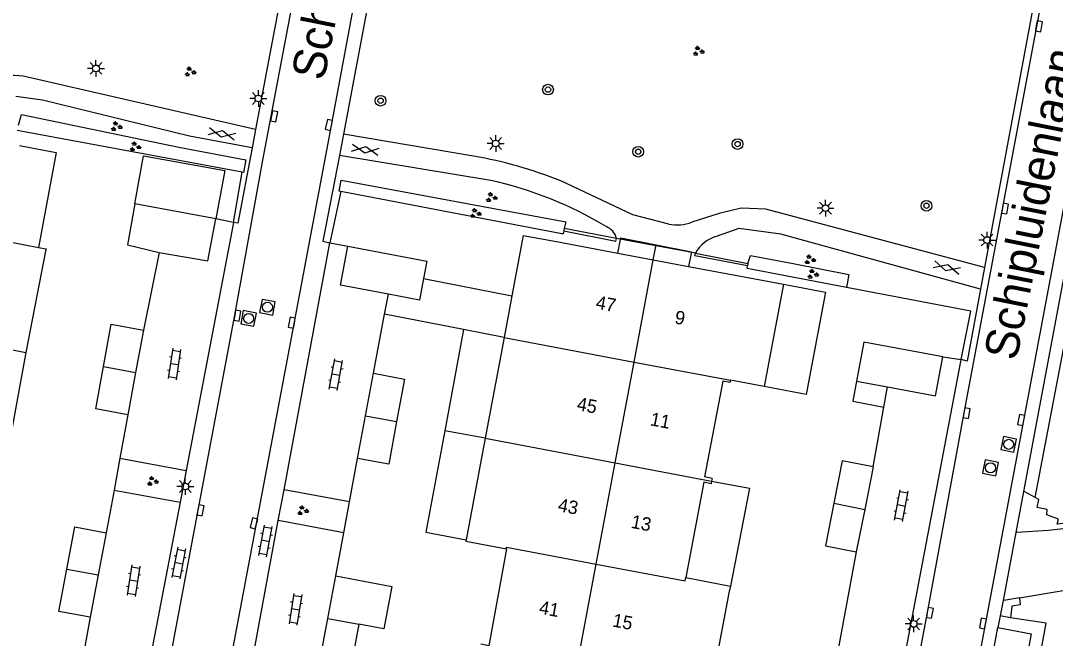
# Model space of a CAD drawing. Extents: x 124000 to 128010, y 398999 to 403000.
# Drawn here: x 126858.2 to 126935.6, y 399398.6 to 399444.8 of the extents above; entities that cross this region are included whole.
import ezdxf

# ---------------------------------------------------------------- set-up
doc = ezdxf.new("R2010")
doc.units = 0
for name, color, linetype in [('gg-afsc-erfafscheiding', 7, 'Continuous'), ('gg-afsc-hekwerk', 7, 'Continuous'), ('gg-afsc-muur', 7, 'Continuous'), ('gg-anno-huisnummerreeks BGT', 7, 'Continuous'), ('gg-anno-openbare ruimte label', 7, 'Continuous'), ('gg-bbg-bijgebouw', 7, 'Continuous'), ('gg-bbg-gedigitaliseerde bijgebouw', 7, 'Continuous'), ('gg-bbg-hoofdgebouw', 7, 'Continuous'), ('gg-bbg-luifel en loopbrug', 7, 'Continuous'), ('gg-bbg-tussenscheiding', 7, 'Continuous'), ('gg-knt-verharding', 7, 'Continuous'), ('gg-knt-verharding nz', 7, 'Continuous'), ('gt-grn-groengrens', 7, 'Continuous'), ('gt-grn-vlakafsluiter', 7, 'Continuous'), ('gt-symb-boom', 7, 'Continuous'), ('gt-symb-gesloten verharding', 7, 'Continuous'), ('gt-symb-groenvak', 7, 'Continuous'), ('gt-symb-klinker verharding', 7, 'Continuous'), ('gt-symb-kolk', 7, 'Continuous'), ('gt-symb-lichtmast', 7, 'Continuous'), ('gt-symb-rioolschacht', 7, 'Continuous')]:
    doc.layers.add(name, color=color, linetype=linetype)

# ---------------------------------------------------------------- blocks, each defined once
blk = doc.blocks.new('gt0-KOLK')
at = {"layer": 'gt-symb-kolk'}
blk.add_lwpolyline([(0, 0), (0.375, 0), (0.375, 0.4), (-0.375, 0.4), (-0.375, 0), (0, 0)], dxfattribs=at)
blk = doc.blocks.new('gt0-BOOM')
at = {"layer": 'gt-symb-boom'}
for radius in [0.4, 0.2]:
    blk.add_circle((0, 0), radius, dxfattribs=at)
blk = doc.blocks.new('gt0-GESVH1')
at = {"layer": 'gt-symb-gesloten verharding'}
for p, q in [((-0.992, -0.261), (0.008, 0.239)), ((0.008, -0.261), (-0.992, 0.239)), ((0.008, 0.239), (1.008, -0.261)), ((1.008, 0.239), (0.008, -0.261))]:
    blk.add_line(p, q, dxfattribs=at)
blk = doc.blocks.new('gt0-LMAST')
at = {"layer": 'gt-symb-lichtmast'}
for p, q in [((-0.182, 0.173), (-0.447, 0.438)), ((-0.005, 0.246), (-0.005, 0.621)), ((0.172, 0.173), (0.437, 0.438)), ((-0.255, -0.004), (-0.63, -0.004)), ((-0.182, -0.181), (-0.447, -0.446)), ((-0.005, -0.254), (-0.005, -0.629)), ((0.437, -0.446), (0.172, -0.181)), ((0.245, -0.004), (0.62, -0.004))]:
    blk.add_line(p, q, dxfattribs=at)
blk.add_circle((-0.005, -0.004), 0.25, dxfattribs=at)
blk = doc.blocks.new('gt0-RS')
at = {"layer": 'gt-symb-rioolschacht'}
blk.add_lwpolyline([(-0.5, -0.5), (0.5, -0.5), (0.5, 0.5), (-0.5, 0.5)], close=True, dxfattribs=at)
blk.add_circle((0, 0), 0.375, dxfattribs=at)
blk = doc.blocks.new('gt0-KL1')
at = {"layer": 'gt-symb-klinker verharding'}
for p, q in [((-1.15, 0.3), (1.15, 0.3)), ((-1, -0.3), (-1, 0.3)), ((-0.5, 0.3), (-0.5, 0.45)), ((0, -0.3), (0, 0.3)), ((0.5, 0.3), (0.5, 0.45)), ((1, -0.3), (1, 0.3)), ((-1.15, -0.3), (1.15, -0.3)), ((-0.5, -0.45), (-0.5, -0.3)), ((0.5, -0.45), (0.5, -0.3))]:
    blk.add_line(p, q, dxfattribs=at)
blk = doc.blocks.new('gt0-GRVAK')
at = {"layer": 'gt-symb-groenvak'}
for p, q in [((-0.11, 0.189), (-0.228, 0.24)), ((-0.182, 0.153), (0.088, 0.153)), ((-0.091, 0.211), (-0.156, 0.322)), ((-0.047, 0.214), (-0.047, 0.393)), ((-0.004, 0.211), (0.061, 0.322)), ((0.015, 0.189), (0.133, 0.24)), ((0.262, -0.052), (0.197, 0.059)), ((0.305, -0.049), (0.305, 0.13)), ((0.349, -0.052), (0.414, 0.059)), ((-0.245, -0.228), (-0.363, -0.177)), ((-0.318, -0.264), (-0.047, -0.264)), ((-0.226, -0.206), (-0.291, -0.095)), ((-0.183, -0.203), (-0.183, -0.024)), ((-0.139, -0.206), (-0.074, -0.095)), ((-0.12, -0.228), (-0.002, -0.177)), ((0.243, -0.074), (0.125, -0.023)), ((0.17, -0.11), (0.441, -0.11)), ((0.368, -0.074), (0.486, -0.023))]:
    blk.add_line(p, q, dxfattribs=at)

msp = doc.modelspace()

# ---------------------------------------------------------------- linework, layer by layer
at = {"layer": 'gg-afsc-erfafscheiding'}
for p, q in [((126928.504, 399419.463), (126929.225, 399423.086)), ((126928.477, 399419.328), (126928.504, 399419.463))]:
    msp.add_line(p, q, dxfattribs=at)
at = {"layer": 'gg-afsc-hekwerk'}
for p, q in [((126874.745, 399433.479), (126857.916, 399436.59)), ((126874.094, 399429.72), (126874.745, 399433.479)), ((126882.128, 399432.036), (126881.305, 399428.2)), ((126898.662, 399428.875), (126882.128, 399432.036)), ((126874.094, 399429.72), (126872.784, 399429.997)), ((126881.305, 399428.2), (126882.643, 399427.945)), ((126919.929, 399424.862), (126912.5, 399426.282)), ((126929.225, 399423.086), (126919.929, 399424.862))]:
    msp.add_line(p, q, dxfattribs=at)
at = {"layer": 'gg-afsc-muur'}
for p, q in [((126898.826, 399429.28), (126898.788, 399429.084)), ((126902.736, 399428.524), (126898.826, 399429.28)), ((126868.544, 399427.48), (126867.356, 399421.672)), ((126908.637, 399427.419), (126912.571, 399426.663)), ((126912.571, 399426.663), (126912.534, 399426.467)), ((126884.573, 399418.446), (126885.399, 399422.856)), ((126866.201, 399415.344), (126865.603, 399412.09)), ((126921.933, 399411.436), (126922.737, 399415.918)), ((126865.603, 399412.09), (126865.165, 399409.71)), ((126882.772, 399408.823), (126883.381, 399412.076)), ((126865.165, 399409.71), (126864.579, 399406.523)), ((126882.342, 399406.523), (126882.772, 399408.823)), ((126881.738, 399403.299), (126882.342, 399406.523)), ((126920.672, 399405.086), (126919.018, 399396.283)), ((126863.386, 399400.195), (126862.779, 399396.913))]:
    msp.add_line(p, q, dxfattribs=at)
for points in [[(126898.788, 399429.084), (126902.698, 399428.327), (126902.736, 399428.524)], [(126912.534, 399426.467), (126908.6, 399427.222), (126908.637, 399427.419)]]:
    msp.add_lwpolyline(points, dxfattribs=at)
at = {"layer": 'gg-bbg-bijgebouw'}
for p, q in [((126872.784, 399429.997), (126866.728, 399431.11)), ((126867.356, 399421.672), (126866.779, 399418.512)), ((126866.779, 399418.512), (126866.201, 399415.344)), ((126883.977, 399415.261), (126884.573, 399418.446)), ((126920.689, 399417.856), (126923.007, 399417.423)), ((126883.381, 399412.076), (126883.977, 399415.261)), ((126921.933, 399411.436), (126921.303, 399408.264)), ((126921.303, 399408.264), (126920.672, 399405.086)), ((126864.579, 399406.523), (126863.982, 399403.359)), ((126863.982, 399403.359), (126863.386, 399400.195)), ((126881.142, 399400.115), (126881.738, 399403.299)), ((126880.545, 399396.93), (126881.142, 399400.115))]:
    msp.add_line(p, q, dxfattribs=at)
for points in [[(126866.728, 399431.11), (126866.181, 399428.06), (126868.544, 399427.48)], [(126868.544, 399427.48), (126872.184, 399426.85), (126872.784, 399429.997)], [(126885.679, 399424.352), (126882.092, 399425.028), (126882.643, 399427.945)], [(126882.643, 399427.945), (126888.55, 399426.832), (126888.303, 399425.523)], [(126888.303, 399425.523), (126888, 399423.914), (126885.679, 399424.352)], [(126864.375, 399418.951), (126864.951, 399422.11), (126867.356, 399421.672)], [(126927.15, 399419.675), (126921.234, 399420.778), (126920.689, 399417.856)], [(126923.007, 399417.423), (126926.605, 399416.752), (126927.15, 399419.675)], [(126866.201, 399415.344), (126863.797, 399415.783), (126864.375, 399418.951)], [(126884.573, 399418.446), (126886.893, 399418.012), (126886.297, 399414.827)], [(126886.297, 399414.827), (126885.701, 399411.642), (126883.381, 399412.076)], [(126921.933, 399411.436), (126919.618, 399411.896), (126918.988, 399408.724)], [(126918.988, 399408.724), (126918.357, 399405.546), (126920.672, 399405.086)], [(126861.624, 399403.803), (126862.221, 399406.968), (126864.579, 399406.523)], [(126863.386, 399400.195), (126861.027, 399400.639), (126861.624, 399403.803)]]:
    msp.add_lwpolyline(points, dxfattribs=at)
at = {"layer": 'gg-bbg-gedigitaliseerde bijgebouw'}
msp.add_line((126883.462, 399399.68), (126882.865, 399396.495), dxfattribs=at)
msp.add_lwpolyline([(126881.738, 399403.299), (126885.949, 399402.509), (126885.35, 399399.325), (126883.462, 399399.68)], dxfattribs=at)
at = {"layer": 'gg-bbg-hoofdgebouw'}
for p, q in [((126856.203, 399428.493), (126859.515, 399427.848)), ((126895.762, 399428.755), (126894.915, 399424.236)), ((126895.762, 399428.755), (126898.259, 399428.287)), ((126898.259, 399428.287), (126902.843, 399427.428)), ((126860.049, 399427.574), (126858.576, 399420.007)), ((126902.843, 399427.428), (126905.482, 399426.934)), ((126905.482, 399426.934), (126908.12, 399426.44)), ((126908.12, 399426.44), (126912.687, 399425.585)), ((126912.687, 399425.585), (126915.223, 399425.11)), ((126915.223, 399425.11), (126913.789, 399417.453)), ((126894.915, 399424.236), (126894.331, 399421.117)), ((126894.331, 399421.117), (126892.918, 399413.579)), ((126858.576, 399420.007), (126857.181, 399412.345)), ((126913.789, 399417.453), (126911.262, 399417.926)), ((126892.918, 399413.579), (126891.498, 399405.998)), ((126909.888, 399410.581), (126909.328, 399410.695)), ((126909.888, 399410.581), (126909.848, 399410.384)), ((126907.926, 399403.163), (126911.271, 399402.521)), ((126909.774, 399394.719), (126911.225, 399402.283)), ((126911.271, 399402.521), (126911.225, 399402.283))]:
    msp.add_line(p, q, dxfattribs=at)
for points in [[(126859.515, 399427.848), (126860.081, 399427.738), (126860.049, 399427.574)], [(126911.262, 399417.926), (126911.224, 399417.745), (126910.685, 399417.856), (126909.328, 399410.695)], [(126909.848, 399410.384), (126909.808, 399410.188), (126909.279, 399410.296), (126907.926, 399403.163)], [(126891.498, 399405.998), (126891.476, 399405.883), (126894.5, 399405.316)], [(126894.5, 399405.316), (126893.187, 399398.069), (126892.599, 399398.176)]]:
    msp.add_lwpolyline(points, dxfattribs=at)
at = {"layer": 'gg-bbg-luifel en loopbrug'}
for p, q in [((126905.482, 399426.934), (126905.702, 399428.055)), ((126888.303, 399425.523), (126894.915, 399424.236)), ((126885.399, 399422.856), (126885.679, 399424.352)), ((126891.308, 399421.706), (126885.399, 399422.856)), ((126891.308, 399421.706), (126889.891, 399414.146)), ((126894.331, 399421.117), (126891.308, 399421.706)), ((126922.737, 399415.918), (126923.007, 399417.423)), ((126892.918, 399413.579), (126889.891, 399414.146))]:
    msp.add_line(p, q, dxfattribs=at)
for points in [[(126858.09, 399435.47), (126860.832, 399434.962), (126859.515, 399427.848)], [(126866.728, 399431.11), (126867.373, 399434.705), (126873.445, 399433.616), (126872.784, 399429.997)], [(126902.843, 399427.428), (126903.067, 399428.571), (126905.702, 399428.055)], [(126905.702, 399428.055), (126908.336, 399427.538), (126908.12, 399426.44)], [(126915.223, 399425.11), (126918.368, 399424.521), (126916.934, 399416.864), (126913.789, 399417.453)], [(126920.689, 399417.856), (126920.403, 399416.367), (126922.737, 399415.918)], [(126889.891, 399414.146), (126888.47, 399406.566), (126891.498, 399405.998)], [(126909.848, 399410.384), (126912.678, 399409.84), (126911.271, 399402.521)]]:
    msp.add_lwpolyline(points, dxfattribs=at)
at = {"layer": 'gg-bbg-tussenscheiding'}
for p, q in [((126904.049, 399419.278), (126905.482, 399426.934)), ((126848.096, 399421.989), (126858.576, 399420.007)), ((126894.331, 399421.117), (126904.049, 399419.278)), ((126902.639, 399411.744), (126904.049, 399419.278)), ((126904.049, 399419.278), (126911.262, 399417.926)), ((126864.375, 399418.951), (126866.779, 399418.512)), ((126883.977, 399415.261), (126886.297, 399414.827)), ((126892.918, 399413.579), (126902.639, 399411.744)), ((126901.221, 399404.167), (126902.639, 399411.744)), ((126902.639, 399411.744), (126909.848, 399410.384)), ((126918.988, 399408.724), (126921.303, 399408.264)), ((126861.624, 399403.803), (126863.982, 399403.359)), ((126899.805, 399396.604), (126901.221, 399404.167)), ((126881.142, 399400.115), (126883.462, 399399.68))]:
    msp.add_line(p, q, dxfattribs=at)
for points in [[(126894.5, 399405.316), (126894.52, 399405.429), (126901.221, 399404.167)], [(126901.221, 399404.167), (126907.879, 399402.913), (126907.926, 399403.163)]]:
    msp.add_lwpolyline(points, dxfattribs=at)
at = {"layer": 'gg-knt-verharding'}
for p, q in [((126945.528, 399475.596), (126933.171, 399409.609)), ((126886.453, 399458.369), (126882.319, 399436.325)), ((126879.688, 399457.604), (126875.743, 399436.676)), ((126934.8, 399450.741), (126930.265, 399426.353)), ((126875.743, 399436.676), (126858.369, 399440.656)), ((126875.743, 399436.676), (126875.482, 399435.293)), ((126882.319, 399436.325), (126882.02, 399434.731)), ((126892.048, 399434.669), (126882.319, 399436.325)), ((126893.352, 399432.864), (126882.02, 399434.731)), ((126874.094, 399429.72), (126870.55, 399411.18)), ((126908.637, 399427.419), (126902.736, 399428.524)), ((126877.873, 399409.74), (126881.305, 399428.2)), ((126930.265, 399426.353), (126929.958, 399424.745)), ((126922.118, 399385.765), (126928.477, 399419.328)), ((126865.603, 399412.09), (126870.55, 399411.18)), ((126870.55, 399411.18), (126870.096, 399408.803)), ((126865.165, 399409.71), (126870.096, 399408.803)), ((126877.445, 399407.44), (126877.873, 399409.74)), ((126882.772, 399408.823), (126877.873, 399409.74)), ((126933.171, 399409.609), (126932.598, 399406.547)), ((126870.096, 399408.803), (126867.651, 399396.011)), ((126875.062, 399394.619), (126877.445, 399407.44)), ((126882.342, 399406.523), (126877.445, 399407.44)), ((126932.598, 399406.547), (126931.646, 399401.463)), ((126931.646, 399401.463), (126931.428, 399400.297)), ((126931.428, 399400.297), (126931.264, 399399.421)), ((126932.215, 399400.15), (126931.428, 399400.297))]:
    msp.add_line(p, q, dxfattribs=at)
for points in [[(126859.41, 399345.721), (126859.812, 399345.958), (126860.245, 399348.522), (126874.185, 399422.789), (126876.299, 399434.381), (126882.625, 399467.842), (126888.629, 399500)], [(126864.05, 399344.335), (126867.497, 399362.533), (126872.812, 399391.194), (126881.431, 399436.976), (126887.006, 399467.005), (126893.192, 399500)], [(126944.485, 399500), (126939.587, 399473.706), (126936.837, 399458.712), (126928.724, 399415.495), (126925.981, 399400.56), (126911.09, 399321.653), (126906.668, 399319.738)], [(126918.239, 399314.105), (126915.165, 399319.891), (126916.306, 399325.001), (126924.705, 399369.522), (126927.489, 399384.524), (126938.592, 399443.591), (126941.213, 399457.849), (126949.077, 399500)], [(126875.482, 399435.293), (126870.794, 399436.177), (126859.811, 399438.871), (126857.83, 399439.141)], [(126875.482, 399435.293), (126874.412, 399429.664), (126874.094, 399429.72)], [(126882.02, 399434.731), (126880.787, 399428.315), (126881.305, 399428.2)], [(126906.645, 399429.593), (126903.961, 399430.283), (126898.575, 399432.824)], [(126930.265, 399426.353), (126913.896, 399430.727), (126912.054, 399430.795), (126910.413, 399430.404), (126908.372, 399429.745)], [(126929.958, 399424.745), (126915.039, 399428.849), (126911.894, 399429.27), (126910.268, 399428.687)], [(126929.958, 399424.745), (126928.965, 399419.344), (126928.504, 399419.463)], [(126934.049, 399409.152), (126933.227, 399409.599), (126933.171, 399409.609)], [(126936.798, 399407.273), (126935.7, 399407.148), (126935.791, 399407.544), (126934.929, 399407.868), (126934.956, 399408.251), (126934.199, 399408.397), (126934.323, 399409.003), (126934.049, 399409.152)], [(126936.993, 399406.922), (126935.033, 399406.68), (126932.678, 399406.532), (126932.598, 399406.547)], [(126932.865, 399401.649), (126938.202, 399402.537), (126943.576, 399403.083), (126943.868, 399403.129)], [(126932.865, 399401.649), (126931.702, 399401.453), (126931.646, 399401.463)], [(126932.865, 399401.649), (126932.925, 399401.135), (126932.301, 399401.02), (126932.215, 399400.15)], [(126931.264, 399399.421), (126933.755, 399398.954), (126927.081, 399363.293), (126924.586, 399363.76)]]:
    msp.add_lwpolyline(points, dxfattribs=at)
for centre, radius, start, end in [((126857.106, 399429.353), 11.373, 83.62525, 109.99187), ((126886.991, 399404.312), 30.776, 67.88921, 80.54256), ((126887.027, 399404.563), 28.999, 59.0143, 77.40125), ((126901.47, 399428.214), 1.304, 13.73781, 68.09095), ((126907.245, 399432.664), 3.129, 258.9489, 291.11083), ((126910.831, 399426.28), 2.472, 103.16448, 152.56116)]:
    msp.add_arc(centre, radius, start, end, dxfattribs=at)
at = {"layer": 'gg-knt-verharding nz'}
msp.add_line((126924.586, 399363.76), (126931.264, 399399.421), dxfattribs=at)
at = {"layer": 'gt-grn-groengrens'}
msp.add_line((126934.049, 399409.152), (126937.146, 399425.323), dxfattribs=at)
for points in [[(126858.03, 399436.986), (126858.234, 399437.799), (126870.014, 399435.35), (126875.007, 399434.4), (126874.834, 399433.463), (126874.745, 399433.479)], [(126882.128, 399432.036), (126881.996, 399432.061), (126882.151, 399432.874), (126898.944, 399429.76), (126898.826, 399429.28)], [(126898.788, 399429.084), (126898.744, 399428.86), (126898.662, 399428.875)], [(126912.571, 399426.663), (126912.754, 399427.246), (126915.957, 399426.659), (126920.112, 399425.819), (126919.929, 399424.862)], [(126924.989, 399360.945), (126925.352, 399362.4), (126927.882, 399362.036), (126934.866, 399399.748), (126932.215, 399400.15)]]:
    msp.add_lwpolyline(points, dxfattribs=at)
at = {"layer": 'gt-grn-vlakafsluiter'}
for p, q in [((126912.5, 399426.282), (126912.534, 399426.467)), ((126927.15, 399419.675), (126928.504, 399419.463))]:
    msp.add_line(p, q, dxfattribs=at)

# ---------------------------------------------------------------- block references
at = {"layer": 'gt-symb-boom'}
for p in [(126897.616, 399439.655), (126885.094, 399438.827), (126904.358, 399435.013), (126911.794, 399435.585), (126925.924, 399430.97)]:
    msp.add_blockref('gt0-BOOM', p, dxfattribs=at)
at = {"layer": 'gt-symb-gesloten verharding'}
for p, rotation in [((126873.225, 399436.355), -11.826703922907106), ((126883.941, 399435.169), -8.802804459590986), ((126927.437, 399426.357), -14.828108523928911)]:
    msp.add_blockref('gt0-GESVH1', p, dxfattribs=dict(at, rotation=rotation))
at = {"layer": 'gt-symb-groenvak'}
for p in [(126908.852, 399442.527), (126870.84, 399440.982), (126865.32, 399436.896), (126866.728, 399435.38), (126893.367, 399431.59), (126892.176, 399430.399), (126917.19, 399426.934), (126917.407, 399425.851), (126868.032, 399410.364), (126879.267, 399408.17)]:
    msp.add_blockref('gt0-GRVAK', p, dxfattribs=at)
at = {"layer": 'gt-symb-klinker verharding'}
for p, rotation in [((126869.676, 399419.139), -98.39757257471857), ((126881.754, 399418.334), 79.4542656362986), ((126924.045, 399408.54), 79.4542656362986), ((126876.487, 399405.903), 79.45426563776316), ((126869.998, 399404.251), -100.89418298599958), ((126866.623, 399402.939), -98.8594293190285), ((126878.724, 399400.801), -98.8594293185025)]:
    msp.add_blockref('gt0-KL1', p, dxfattribs=dict(at, rotation=rotation))
at = {"layer": 'gt-symb-kolk'}
for p, rotation in [((126934.131, 399444.428), -99.96151659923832), ((126876.94, 399437.698), -100.60205829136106), ((126881.431, 399436.976), 78.17329607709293), ((126931.597, 399430.796), -100.07433273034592), ((126874.185, 399422.789), -100.60205829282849), ((126878.647, 399422.188), 79.34163849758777), ((126928.724, 399415.495), -100.19720557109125), ((126933.195, 399414.914), 79.34163849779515), ((126871.428, 399408.236), -100.60205829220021), ((126875.812, 399407.181), 75.35262472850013), ((126925.981, 399400.56), -100.25359802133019), ((126930.34, 399399.693), 79.34163849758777)]:
    msp.add_blockref('gt0-KOLK', p, dxfattribs=dict(at, rotation=rotation))
at = {"layer": 'gt-symb-lichtmast'}
for p in [(126863.818, 399441.248), (126875.96, 399438.996), (126893.708, 399435.633), (126918.369, 399430.79), (126930.454, 399428.409), (126870.498, 399409.985), (126924.965, 399399.702)]:
    msp.add_blockref('gt0-LMAST', p, dxfattribs=at)
at = {"layer": 'gt-symb-rioolschacht'}
for p, rotation in [((126876.633, 399423.382), 79.28535610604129), ((126875.228, 399422.549), 79.28535610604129), ((126932.067, 399413.131), 78.81367070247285), ((126930.709, 399411.372), 78.81367070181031)]:
    msp.add_blockref('gt0-RS', p, dxfattribs=dict(at, rotation=rotation))

# ---------------------------------------------------------------- texts
at = {"layer": 'gg-anno-huisnummerreeks BGT'}
for s, rotation, p in [('47', 349.4, (126901.137, 399423.285)), ('9', 349.3, (126907.033, 399422.178)), ('45', 349.4, (126899.718, 399415.695)), ('11', 349.3, (126905.199, 399414.56)), ('43', 349.4, (126898.305, 399408.136)), ('13', 349.3, (126903.772, 399406.893)), ('41', 349.7, (126896.898, 399400.472)), ('15', 349.4, (126902.383, 399399.517))]:
    msp.add_text(s, height=1, rotation=rotation, dxfattribs=at).set_placement(p)
at = {"layer": 'gg-anno-openbare ruimte label'}
for rotation, p in [(78.8, (126880.86, 399440.259)), (78.7, (126932.649, 399419.314))]:
    msp.add_text('Schipluidenlaan', height=2.5, rotation=rotation, dxfattribs=at).set_placement(p)

doc.saveas('drawing.dxf')
